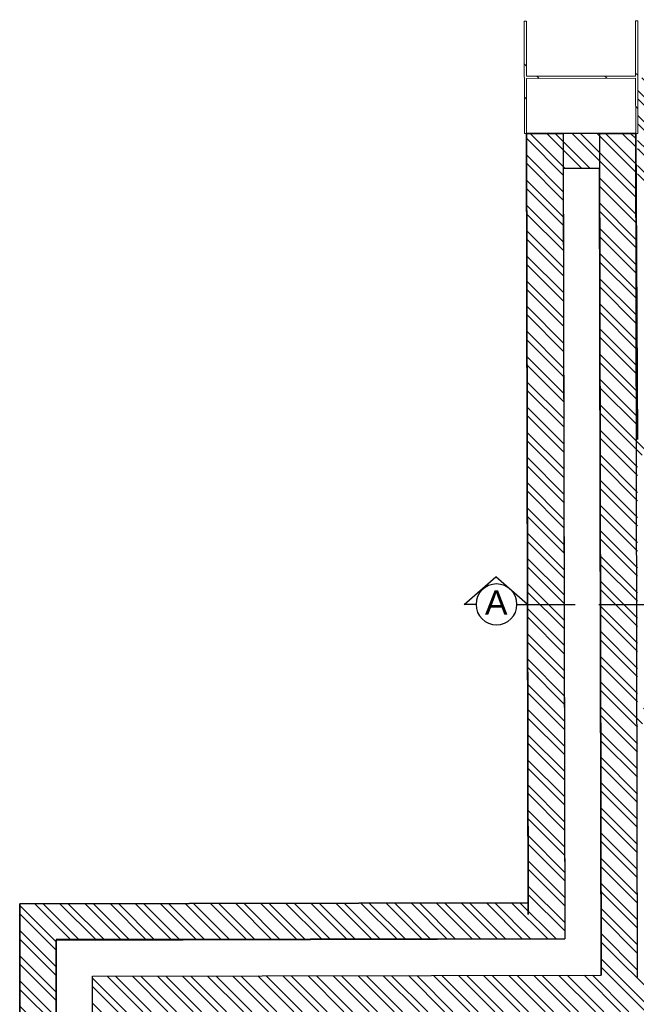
# Model space of a CAD drawing. Header units: millimetres. Extents: x -115474967 to 444143, y -74377 to 241828222.
# Tile 345 of 590: x -111215 to -109264, y 267567 to 270682. Entities that reach past the tile are written whole.
import ezdxf

# ---------------------------------------------------------------- set-up
doc = ezdxf.new("R2010")
doc.units = ezdxf.units.MM
doc.header["$MEASUREMENT"] = 0
doc.linetypes.add('2DASHED', pattern=[0.75, 0.5, -0.25])
for name, color, linetype in [('00-2 Walls', 4, 'Continuous'), ('00-6 H-Brickwork', 9, 'Continuous'), ('A_COLUMNS', 7, 'Continuous'), ('CEIL-PLAN', 7, 'Continuous'), ('DIMS-50', 9, 'Continuous'), ('TEXT-REFN', 5, 'Continuous')]:
    doc.layers.add(name, color=color, linetype=linetype)
doc.layers.add('A_COLUMNS_Pen_No__3', color=7, linetype='Continuous', lineweight=15)
doc.layers.add('A_COLUMNS_Pen_No__7', color=7, linetype='Continuous', lineweight=5, true_color=0x3f3f3f)
doc.styles.add('TEXT-20', font='arial.ttf', dxfattribs={"height": 40})

# ---------------------------------------------------------------- blocks, each defined once
blk = doc.blocks.new('IPE Column 20[97]', base_point=(-38860.8, 68153.1))
at = {"layer": 'A_COLUMNS_Pen_No__7', "linetype": 'Continuous', "lineweight": 5, "true_color": 0x3f3f3f}
h = blk.add_hatch(dxfattribs=at)
h.set_pattern_fill('STEEL', color=250, style=0, pattern_type=2)
h.set_pattern_definition([(45, (0, 0), (-159.099, 159.099), []), (45, (-53.03, 53.03), (-159.099, 159.099), [])])
h.paths.add_polyline_path([(-39040.6, 67975.4), (-38684.6, 67971.8), (-38684.5, 67978.8), (-38859, 67980.6), (-38855.5, 68325.5), (-38681, 68323.8), (-38681, 68330.8), (-39037, 68334.4), (-39037, 68327.4), (-38862.5, 68325.6), (-38866, 67980.6), (-39040.5, 67982.4)])
at = {"layer": 'A_COLUMNS_Pen_No__3', "color": 7, "linetype": 'Continuous', "lineweight": 15}
for p, q in [((-38681, 68330.8), (-39037, 68334.4)), ((-39037, 68334.4), (-39037, 68327.4)), ((-39037, 68327.4), (-38862.5, 68325.6)), ((-38862.5, 68325.6), (-38866, 67980.6)), ((-38859, 67980.6), (-38855.5, 68325.5)), ((-38855.5, 68325.5), (-38681, 68323.8)), ((-38681, 68323.8), (-38681, 68330.8)), ((-39040.5, 67982.4), (-39040.6, 67975.4)), ((-39040.6, 67975.4), (-38684.6, 67971.8)), ((-38866, 67980.6), (-39040.5, 67982.4)), ((-38684.5, 67978.8), (-38859, 67980.6)), ((-38684.6, 67971.8), (-38684.5, 67978.8))]:
    blk.add_line(p, q, dxfattribs=at)
blk = doc.blocks.new('A$C69671385')
at = {"layer": 'DIMS-50', "color": 3}
for p, q in [((0, 168.7), (262.1, 397.3)), ((524.2, 168.7), (262.1, 397.3)), ((88.2, 168.7), (0, 168.7)), ((425.6, 168.7), (524.2, 168.7))]:
    blk.add_line(p, q, dxfattribs=at)
at = {"layer": 'TEXT-REFN'}
blk.add_circle((256.9, 168.7), 168.7, dxfattribs=at)

msp = doc.modelspace()

# ---------------------------------------------------------------- hatches: boundary and pattern name
at = {"layer": '00-6 H-Brickwork'}
h = msp.add_hatch(dxfattribs=at)
h.set_pattern_fill('ANSI32', color=256, scale=150, angle=450, style=0)
h.set_pattern_definition([(135, (14085.39, 0), (-39.774756, -39.774756), []), (135, (14085.39, 26.517), (-39.774756, -39.774756), [])])
h.paths.add_polyline_path([(-109260.08217, 270268.53784), (-109150.19608, 270268.53422), (-109150.19608, 270383.4416), (-109058.42578, 270383.47371), (-109058.42578, 270268.53422), (-108948.63072, 270268.51248), (-108948.42578, 270498.29396), (-109258.32202, 270498.29396)])
h.paths.add_polyline_path([(-108948.63072, 270153.32183), (-109260.19608, 270153.32183), (-109260.19608, 270268.53422), (-108948.63072, 270268.50592)], flags=17)
h.paths.add_polyline_path([(-107303.97852, 267542.95615), (-110870.91859, 267542.95615), (-110870.92005, 267184.13279), (-111099.69926, 267184.16443), (-111099.73128, 267294.33039), (-110984.13263, 267294.33039), (-110984.89939, 267655.29973), (-109375.20646, 267658.71902), (-109380.86351, 270321.85747), (-109265.86379, 270322.11662), (-109260.19608, 269354.14194), (-108362.03114, 269354.14194), (-108362.03114, 269304.14194), (-109260.19608, 269304.13421), (-109260.19608, 268504.13368), (-108362.03114, 268504.13368), (-108362.03114, 268454.13368), (-109260.19608, 268454.13274), (-109260.19608, 267652.95615), (-107303.89194, 267652.95612)])
h.paths.add_polyline_path([(-109610.86301, 270321.38377), (-109380.86522, 270321.85738), (-109380.62985, 270211.85786), (-109495.02964, 270211.61485), (-109490.45042, 267773.47446), (-111099.66512, 267771.37479), (-111099.74655, 267184.16451), (-111213.89911, 267184.18035), (-111214.81325, 267884.81187), (-109605.69449, 267888.22997), (-109605.6157, 267851.13878)])
h.paths.add_polyline_path([(-107353.18352, 268552.94153), (-107301.93173, 268552.94153), (-107301.93173, 270143.17954), (-107353.18352, 270143.17954)])
h.paths.add_polyline_path([(-106403.79542, 268552.44538), (-106352.21745, 268552.44538), (-106352.21745, 270147.39224), (-106403.79542, 270147.39224)])
h.paths.add_polyline_path([(-105453.77199, 268551.92727), (-105402.20687, 268551.92727), (-105402.20687, 270149.00282), (-105453.77199, 270149.00282)])
h.paths.add_polyline_path([(-101721.713, 270378.88833), (-104503.42654, 270378.88833), (-104503.42654, 270495.68108), (-101721.713, 270495.68108)])
h.paths.add_polyline_path([(-104502.67338, 265155.25751), (-103861.43127, 265154.83502), (-103861.43127, 265264.83504), (-104392.67338, 265265.18506), (-104392.67338, 267465.18554), (-101441.74628, 267465.18556), (-101441.74628, 265265.18506), (-102761.35902, 265264.11025), (-102761.43151, 265154.11027), (-101331.74628, 265155.18506), (-101331.67713, 267575.18556), (-104392.67338, 267575.18556), (-104392.67338, 270150.61523), (-101831.8551, 270150.61523), (-101832.77079, 268473.49915), (-101722.74451, 268473.49915), (-101721.713, 270378.88429), (-101831.713, 270378.88833), (-101831.713, 270264.78479), (-104393.49383, 270265.61016), (-104393.42654, 270378.88833), (-104503.47702, 270379.97591)])
h.paths.add_polyline_path([(-100822.74451, 268472.94781), (-100772.01697, 268472.94781), (-100772.01697, 270145.76617), (-100822.74451, 270145.76617)])
h.paths.add_polyline_path([(-99872.97549, 268137.32336), (-99456.30081, 268137.09656), (-99456.25182, 268227.09655), (-99762.9244, 268227.26347), (-99761.83551, 270143.99884), (-99436.85793, 270143.99884), (-99436.74422, 270261.68049), (-99871.72212, 270262.10074)])
h.paths.add_polyline_path([(-99871.7221, 270262.13645), (-99761.61102, 270261.99435), (-99761.61102, 270376.99438), (-99546.52198, 270377.10066), (-99546.52198, 270261.68049), (-99436.74421, 270261.68296), (-99436.52198, 270491.68034), (-99871.61102, 270491.68034)])
h.paths.add_polyline_path([(-98762.43622, 269126.3182), (-98711.7444, 269126.3182), (-98711.7444, 270143.99884), (-98762.43622, 270143.99884)])
h.paths.add_polyline_path([(-97712.32578, 269126.40399), (-97661.62803, 269126.40399), (-97661.62803, 270143.99884), (-97712.32578, 270143.99884)], flags=17)
h.paths.add_polyline_path([(-97071.53883, 270259.39761), (-96961.52288, 270259.39511), (-96961.41186, 270374.28876), (-96551.35101, 270374.28876), (-96551.35101, 270259.12945), (-96441.43927, 270259.05413), (-96441.34536, 270488.78626), (-97071.52288, 270488.78625)])
h.paths.add_polyline_path([(-96442.59513, 266505.83408), (-96662.59513, 266545.28649), (-96662.59513, 268135.57592), (-98256.30098, 268136.44339), (-98256.252, 268226.44338), (-96661.50193, 268225.57591), (-96661.50193, 270143.99884), (-97071.572, 270143.99884), (-97071.53883, 270259.39511), (-96441.43927, 270259.05214)])
h.paths.add_polyline_path([(-102665.60228, 263929.62036), (-102665.6022, 264149.62036), (-99866.75339, 264149.62036), (-99866.75339, 264827.42455), (-99756.75339, 264827.42455), (-99756.75339, 264149.62036), (-97688.94996, 264149.62036), (-97691.0228, 266182.58981), (-99873.09098, 266182.58981), (-99873.77765, 267068.0994), (-99763.77765, 267068.44231), (-99763.77765, 266403.02968), (-96705.99403, 266403.02968), (-96745.52532, 266182.58981), (-97477.09582, 266182.58981), (-97468.06649, 263929.62036), (-99073.81807, 263929.62036), (-99073.81807, 263840.89071), (-99293.54254, 263840.89071), (-99293.81914, 263929.62036)])
h.paths.add_polyline_path([(-110980.11471, 264159.62015), (-110980.10231, 264274.31633), (-111095.10219, 264274.16628), (-111095.22, 264384.33281), (-110870.91859, 264384.13517), (-110870.91859, 264274.61277), (-105532.3587, 264274.62036), (-105532.3587, 266949.61603), (-105422.3587, 266949.61603), (-105422.3587, 264149.62036), (-103974.10601, 264149.62036), (-103974.10601, 263929.62036), (-105532.3587, 263929.62036), (-109252.28503, 263929.62036), (-109252.28503, 263873.55477), (-109482.16432, 263873.06649), (-109482.1654, 263983.06646), (-109367.46422, 263983.06583), (-109367.46422, 264044.61972), (-105532.3587, 264044.62036), (-105532.3587, 264159.62036)])
h.paths.add_polyline_path([(-111209.65275, 263929.62036), (-111210.24584, 264384.18273), (-111095.24593, 264384.33278), (-111095.24593, 264044.62036), (-109482.52981, 264044.62036), (-109482.1654, 263873.06646), (-109597.16516, 263872.82219), (-109597.16516, 263929.62036)])

# ---------------------------------------------------------------- linework, layer by layer
at = {"layer": '00-2 Walls'}
for p, q in [((-109610.86301, 270321.38377), (-109495.86324, 270321.61318)), ((-109605.6157, 267851.13878), (-109610.86301, 270321.38377)), ((-109495.86324, 270321.61318), (-109490.45042, 267773.47446)), ((-109380.86351, 270321.85747), (-109265.86379, 270322.11662)), ((-109380.86347, 270321.85747), (-109375.20646, 267658.71899)), ((-109265.86379, 270322.11662), (-109260.19608, 269354.14194)), ((-109495.02964, 270211.61485), (-109380.86407, 270211.86783)), ((-109495.02964, 270211.61485), (-109380.62985, 270211.85786)), ((-109495.02964, 270211.61485), (-109490.45042, 267773.47446)), ((-109375.20646, 267658.71902), (-109380.86351, 270211.61485)), ((-111214.81325, 267884.81187), (-109605.69449, 267888.22997)), ((-111213.89911, 267184.18035), (-111214.81325, 267884.81187)), ((-109605.69449, 267888.22997), (-109605.6157, 267851.13878)), ((-111099.66512, 267771.37479), (-111099.73128, 267294.33039)), ((-109490.45042, 267773.47446), (-111099.66512, 267771.37479)), ((-111099.66342, 267770.05621), (-109490.45042, 267773.47446)), ((-111098.89916, 267184.33039), (-111099.6634, 267770.05621)), ((-110984.89939, 267655.29973), (-109375.20646, 267658.71902)), ((-110984.13263, 267294.33039), (-110984.89939, 267655.29973)), ((-110984.5136, 267655.30055), (-109375.20646, 267658.71899)), ((-110983.89929, 267184.48042), (-110984.51358, 267655.30055))]:
    msp.add_line(p, q, dxfattribs=at)
for points in [[(-109265.86376, 270322.10175), (-109610.86298, 270321.3689)], [(-109610.86298, 270321.3689), (-109605.69449, 267888.22992)], [(-109260.19608, 267652.95615), (-109265.86376, 270322.10175)], [(-109605.69449, 267888.22992), (-111214.81325, 267884.81187)], [(-111214.81325, 267884.81187), (-111213.89911, 267184.18034)]]:
    msp.add_lwpolyline(points, dxfattribs=at)
at = {"layer": 'CEIL-PLAN', "color": 6, "linetype": '2DASHED', "ltscale": 300}
msp.add_lwpolyline([(-109607.69906, 268831.90936), (-104392.70047, 268831.90938)], dxfattribs=at)

# ---------------------------------------------------------------- block references
at = {"layer": 'A_COLUMNS', "color": 5, "linetype": 'Continuous', "lineweight": 5, "rotation": 270.7020215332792}
msp.add_blockref('IPE Column 20[97]', (-109438.74151, 270499.74979), dxfattribs=at)
at = {"layer": 'DIMS-50', "color": 3, "xscale": -0.3839999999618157, "yscale": 0.3839999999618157, "zscale": 0.3839999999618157, "rotation": 359.9999999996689}
msp.add_blockref('A$C69671385', (-109607.68317, 268767.12801), dxfattribs=at)

# ---------------------------------------------------------------- texts
at = {"layer": 'TEXT-REFN', "color": 2, "linetype": 'Continuous', "style": 'TEXT-20'}
msp.add_text('A', height=76.8, dxfattribs=at).set_placement((-109742.84065, 268799.32872))

doc.saveas('drawing.dxf')
